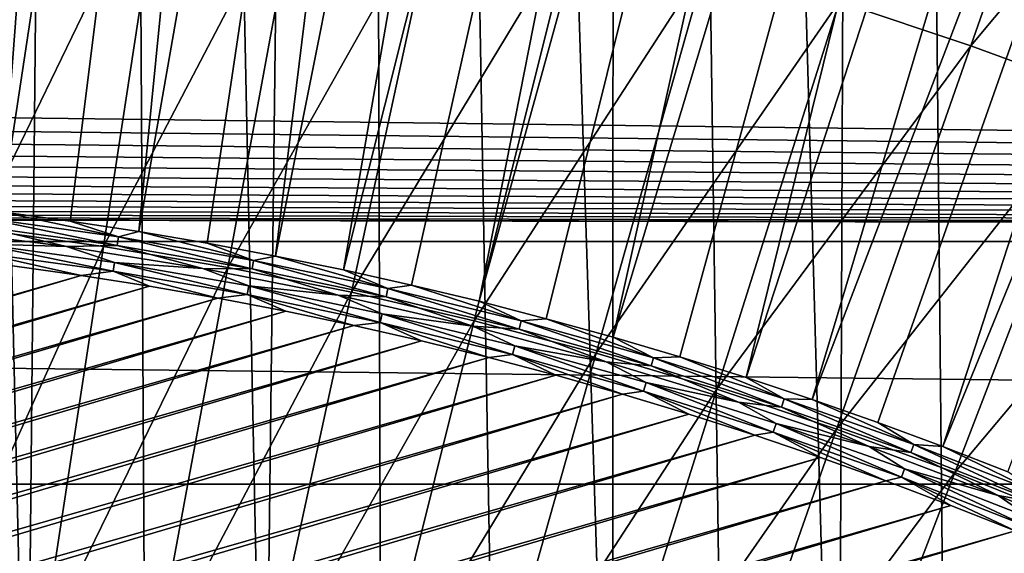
# Model space of a CAD drawing. Header units: millimetres. Extents: x -50 to 50, y -50 to 50.
# Tile 376 of 562: x 1.4 to 4, y 9.8 to 11.2. Entities that reach past the tile are written whole.
import ezdxf

# ---------------------------------------------------------------- set-up
doc = ezdxf.new("R2010")
doc.units = ezdxf.units.MM
doc.header["$LTSCALE"] = 65.185185
for name, color, linetype in [('1', 7, 'CONTINUOUS'), ('2', 7, 'CONTINUOUS'), ('36', 7, 'CONTINUOUS'), ('87', 7, 'CONTINUOUS'), ('89', 7, 'CONTINUOUS'), ('91', 7, 'CONTINUOUS'), ('92', 7, 'CONTINUOUS')]:
    doc.layers.add(name, color=color, linetype=linetype)

msp = doc.modelspace()

# ---------------------------------------------------------------- linework, layer by layer
at = {"layer": '1', "color": 7, "linetype": 'Continuous', "true_color": 0xf5f5f5}
for points in [[(27.2459, 10.6406), (-21.8121, 11.2566), (26.991, 11.2716), (27.2459, 10.6406)], [(-21.8946, 11.1894), (-21.8121, 11.2566), (27.2459, 10.6406), (-21.8946, 11.1894)], [(-21.9804, 11.1264), (-21.8946, 11.1894), (27.2459, 10.6406), (-21.9804, 11.1264)], [(-22.0692, 11.0679), (-21.9804, 11.1264), (27.2459, 10.6406), (-22.0692, 11.0679)], [(-22.1609, 11.0139), (-22.0692, 11.0679), (27.2459, 10.6406), (-22.1609, 11.0139)], [(-22.2552, 10.9646), (-22.1609, 11.0139), (27.2459, 10.6406), (-22.2552, 10.9646)], [(-22.3519, 10.9202), (-22.2552, 10.9646), (27.2459, 10.6406), (-22.3519, 10.9202)], [(-22.4507, 10.8807), (-22.3519, 10.9202), (27.2459, 10.6406), (-22.4507, 10.8807)], [(-22.5513, 10.8463), (-22.4507, 10.8807), (27.2459, 10.6406), (-22.5513, 10.8463)], [(-22.6536, 10.817), (-22.5513, 10.8463), (27.2459, 10.6406), (-22.6536, 10.817)], [(-22.7572, 10.793), (-22.6536, 10.817), (27.2459, 10.6406), (-22.7572, 10.793)], [(-22.862, 10.7742), (-22.7572, 10.793), (27.2459, 10.6406), (-22.862, 10.7742)], [(-23.0737, 10.7527), (-22.9675, 10.7608), (27.2459, 10.6406), (-23.0737, 10.7527)], [(-22.9675, 10.7608), (-22.862, 10.7742), (27.2459, 10.6406), (-22.9675, 10.7608)], [(-23.18, 10.75), (27.2459, 10.6406), (-27.2459, 10.6406), (-23.18, 10.75)], [(-23.18, 10.75), (-23.0737, 10.7527), (27.2459, 10.6406), (-23.18, 10.75)], [(-27.2459, 10.6406), (27.4862, 10.0036), (-27.4862, 10.0036), (-27.2459, 10.6406)], [(27.2459, 10.6406), (27.4862, 10.0036), (-27.2459, 10.6406), (27.2459, 10.6406)], [(-27.4862, 10.0036), (27.7115, 9.3614), (-27.7115, 9.3614), (-27.4862, 10.0036)], [(27.4862, 10.0036), (27.7115, 9.3614), (-27.4862, 10.0036), (27.4862, 10.0036)]]:
    msp.add_3dface(points, dxfattribs=at)
at = {"layer": '2', "color": 7, "linetype": 'Continuous', "true_color": 0xf5f5f5}
for points in [[(1.1091, 8.9314, 4.3), (1.4236, 8.8867, 4.3), (0.9455, 29.2347, 4.3), (1.1091, 8.9314, 4.3)], [(0.9455, 29.2347, 4.3), (1.4236, 8.8867, 4.3), (1.6199, 29.2051, 4.3), (0.9455, 29.2347, 4.3)], [(1.4236, 8.8867, 4.3), (1.7363, 8.8309, 4.3), (1.6199, 29.2051, 4.3), (1.4236, 8.8867, 4.3)], [(1.7363, 8.8309, 4.3), (2.0469, 8.7641, 4.3), (1.6199, 29.2051, 4.3), (1.7363, 8.8309, 4.3)], [(1.6199, 29.2051, 4.3), (2.0469, 8.7641, 4.3), (2.2935, 29.1599, 4.3), (1.6199, 29.2051, 4.3)], [(2.0469, 8.7641, 4.3), (2.3549, 8.6865, 4.3), (2.2935, 29.1599, 4.3), (2.0469, 8.7641, 4.3)], [(2.6601, 8.5979, 4.3), (2.9618, 8.4987, 4.3), (2.2935, 29.1599, 4.3), (2.6601, 8.5979, 4.3)], [(2.2935, 29.1599, 4.3), (2.9618, 8.4987, 4.3), (2.9658, 29.0993, 4.3), (2.2935, 29.1599, 4.3)], [(2.3549, 8.6865, 4.3), (2.6601, 8.5979, 4.3), (2.2935, 29.1599, 4.3), (2.3549, 8.6865, 4.3)], [(2.9618, 8.4987, 4.3), (3.2599, 8.3889, 4.3), (2.9658, 29.0993, 4.3), (2.9618, 8.4987, 4.3)], [(3.2599, 8.3889, 4.3), (3.5539, 8.2686, 4.3), (2.9658, 29.0993, 4.3), (3.2599, 8.3889, 4.3)], [(2.9658, 29.0993, 4.3), (3.5539, 8.2686, 4.3), (3.6366, 29.0231, 4.3), (2.9658, 29.0993, 4.3)], [(3.5539, 8.2686, 4.3), (3.8435, 8.138, 4.3), (3.6366, 29.0231, 4.3), (3.5539, 8.2686, 4.3)], [(3.8435, 8.138, 4.3), (4.1283, 7.9973, 4.3), (3.6366, 29.0231, 4.3), (3.8435, 8.138, 4.3)], [(3.6366, 29.0231, 4.3), (4.1283, 7.9973, 4.3), (4.3054, 28.9314, 4.3), (3.6366, 29.0231, 4.3)]]:
    msp.add_3dface(points, dxfattribs=at)
at = {"layer": '36', "color": 15, "linetype": 'Continuous', "true_color": 0xaf503c}
for points in [[(3.5562, 11.2695, -16.6071), (4.2531, 12.1588, -16.4302), (3.9015, 11.1545, -16.6071), (3.5562, 11.2695, -16.6071)], [(4.2531, 12.1588, -16.4302), (4.6254, 12.022, -16.4302), (3.9015, 11.1545, -16.6071), (4.2531, 12.1588, -16.4302)], [(3.9015, 11.1545, -16.6071), (4.6254, 12.022, -16.4302), (4.2431, 11.029, -16.6071), (3.9015, 11.1545, -16.6071)], [(1.0635, 11.77, -16.6071), (1.4253, 11.7315, -16.6071), (0.9672, 10.7078, -16.7687), (1.0635, 11.77, -16.6071)], [(0.9672, 10.7078, -16.7687), (1.4253, 11.7315, -16.6071), (1.2965, 10.6729, -16.7687), (0.9672, 10.7078, -16.7687)], [(1.4253, 11.7315, -16.6071), (1.7859, 11.682, -16.6071), (1.2965, 10.6729, -16.7687), (1.4253, 11.7315, -16.6071)], [(1.2965, 10.6729, -16.7687), (1.7859, 11.682, -16.6071), (1.6244, 10.6278, -16.7687), (1.2965, 10.6729, -16.7687)], [(1.7859, 11.682, -16.6071), (2.1447, 11.6214, -16.6071), (1.6244, 10.6278, -16.7687), (1.7859, 11.682, -16.6071)], [(1.6244, 10.6278, -16.7687), (2.1447, 11.6214, -16.6071), (1.9509, 10.5726, -16.7687), (1.6244, 10.6278, -16.7687)], [(2.1447, 11.6214, -16.6071), (2.5015, 11.5498, -16.6071), (1.9509, 10.5726, -16.7687), (2.1447, 11.6214, -16.6071)], [(1.9509, 10.5726, -16.7687), (2.5015, 11.5498, -16.6071), (2.2754, 10.5075, -16.7687), (1.9509, 10.5726, -16.7687)], [(2.5015, 11.5498, -16.6071), (2.8559, 11.4672, -16.6071), (2.2754, 10.5075, -16.7687), (2.5015, 11.5498, -16.6071)], [(2.2754, 10.5075, -16.7687), (2.8559, 11.4672, -16.6071), (2.5979, 10.4323, -16.7687), (2.2754, 10.5075, -16.7687)], [(2.8559, 11.4672, -16.6071), (3.2076, 11.3737, -16.6071), (2.5979, 10.4323, -16.7687), (2.8559, 11.4672, -16.6071)], [(2.5979, 10.4323, -16.7687), (3.2076, 11.3737, -16.6071), (2.9178, 10.3473, -16.7687), (2.5979, 10.4323, -16.7687)], [(3.2076, 11.3737, -16.6071), (3.5562, 11.2695, -16.6071), (2.9178, 10.3473, -16.7687), (3.2076, 11.3737, -16.6071)], [(2.9178, 10.3473, -16.7687), (3.5562, 11.2695, -16.6071), (3.235, 10.2525, -16.7687), (2.9178, 10.3473, -16.7687)], [(3.5562, 11.2695, -16.6071), (3.9015, 11.1545, -16.6071), (3.235, 10.2525, -16.7687), (3.5562, 11.2695, -16.6071)], [(3.235, 10.2525, -16.7687), (3.9015, 11.1545, -16.6071), (3.5491, 10.1479, -16.7687), (3.235, 10.2525, -16.7687)], [(3.9015, 11.1545, -16.6071), (4.2431, 11.029, -16.6071), (3.5491, 10.1479, -16.7687), (3.9015, 11.1545, -16.6071)], [(3.5491, 10.1479, -16.7687), (4.2431, 11.029, -16.6071), (3.8599, 10.0337, -16.7687), (3.5491, 10.1479, -16.7687)], [(4.2431, 11.029, -16.6071), (4.5806, 10.893, -16.6071), (3.8599, 10.0337, -16.7687), (4.2431, 11.029, -16.6071)], [(3.8599, 10.0337, -16.7687), (4.5806, 10.893, -16.6071), (4.1669, 9.91, -16.7687), (3.8599, 10.0337, -16.7687)], [(1.2965, 10.6729, -16.7687), (1.6244, 10.6278, -16.7687), (1.1673, 9.612, -16.9151), (1.2965, 10.6729, -16.7687)], [(1.1673, 9.612, -16.9151), (1.6244, 10.6278, -16.7687), (1.4627, 9.5714, -16.9151), (1.1673, 9.612, -16.9151)], [(1.6244, 10.6278, -16.7687), (1.9509, 10.5726, -16.7687), (1.4627, 9.5714, -16.9151), (1.6244, 10.6278, -16.7687)], [(1.4627, 9.5714, -16.9151), (1.9509, 10.5726, -16.7687), (1.7566, 9.5217, -16.9151), (1.4627, 9.5714, -16.9151)], [(1.9509, 10.5726, -16.7687), (2.2754, 10.5075, -16.7687), (1.7566, 9.5217, -16.9151), (1.9509, 10.5726, -16.7687)], [(1.7566, 9.5217, -16.9151), (2.2754, 10.5075, -16.7687), (2.049, 9.463, -16.9151), (1.7566, 9.5217, -16.9151)], [(2.2754, 10.5075, -16.7687), (2.5979, 10.4323, -16.7687), (2.049, 9.463, -16.9151), (2.2754, 10.5075, -16.7687)], [(2.049, 9.463, -16.9151), (2.5979, 10.4323, -16.7687), (2.3393, 9.3954, -16.9151), (2.049, 9.463, -16.9151)], [(2.5979, 10.4323, -16.7687), (2.9178, 10.3473, -16.7687), (2.3393, 9.3954, -16.9151), (2.5979, 10.4323, -16.7687)], [(2.3393, 9.3954, -16.9151), (2.9178, 10.3473, -16.7687), (2.6275, 9.3188, -16.9151), (2.3393, 9.3954, -16.9151)], [(2.9178, 10.3473, -16.7687), (3.235, 10.2525, -16.7687), (2.6275, 9.3188, -16.9151), (2.9178, 10.3473, -16.7687)], [(2.6275, 9.3188, -16.9151), (3.235, 10.2525, -16.7687), (2.9131, 9.2334, -16.9151), (2.6275, 9.3188, -16.9151)], [(3.235, 10.2525, -16.7687), (3.5491, 10.1479, -16.7687), (2.9131, 9.2334, -16.9151), (3.235, 10.2525, -16.7687)], [(2.9131, 9.2334, -16.9151), (3.5491, 10.1479, -16.7687), (3.196, 9.1392, -16.9151), (2.9131, 9.2334, -16.9151)], [(3.5491, 10.1479, -16.7687), (3.8599, 10.0337, -16.7687), (3.196, 9.1392, -16.9151), (3.5491, 10.1479, -16.7687)], [(3.196, 9.1392, -16.9151), (3.8599, 10.0337, -16.7687), (3.4758, 9.0364, -16.9151), (3.196, 9.1392, -16.9151)], [(3.8599, 10.0337, -16.7687), (4.1669, 9.91, -16.7687), (3.4758, 9.0364, -16.9151), (3.8599, 10.0337, -16.7687)], [(3.4758, 9.0364, -16.9151), (4.1669, 9.91, -16.7687), (3.7524, 8.925, -16.9151), (3.4758, 9.0364, -16.9151)], [(4.1669, 9.91, -16.7687), (4.4701, 9.7769, -16.7687), (3.7524, 8.925, -16.9151), (4.1669, 9.91, -16.7687)]]:
    msp.add_3dface(points, dxfattribs=at)
at = {"layer": '87', "color": 250, "linetype": 'Continuous', "true_color": 0x1c1c1c}
for points in [[(1.3653, 17.8722, -9.3843), (0.9934, 10.7583, -11.9759), (1.8943, 17.8239, -9.3843), (1.3653, 17.8722, -9.3843)], [(0.9934, 10.7583, -11.9759), (1.1749, 10.74, -11.9759), (1.8943, 17.8239, -9.3843), (0.9934, 10.7583, -11.9759)], [(1.1749, 10.74, -11.9759), (1.3561, 10.7185, -11.9759), (1.8943, 17.8239, -9.3843), (1.1749, 10.74, -11.9759)], [(1.8943, 17.8239, -9.3843), (1.3561, 10.7185, -11.9759), (2.4215, 17.7598, -9.3843), (1.8943, 17.8239, -9.3843)], [(1.3561, 10.7185, -11.9759), (1.5369, 10.6941, -11.9759), (2.4215, 17.7598, -9.3843), (1.3561, 10.7185, -11.9759)], [(1.5369, 10.6941, -11.9759), (1.7172, 10.6665, -11.9759), (2.4215, 17.7598, -9.3843), (1.5369, 10.6941, -11.9759)], [(2.4215, 17.7598, -9.3843), (1.7172, 10.6665, -11.9759), (2.9467, 17.6802, -9.3843), (2.4215, 17.7598, -9.3843)], [(1.7172, 10.6665, -11.9759), (1.8971, 10.636, -11.9759), (2.9467, 17.6802, -9.3843), (1.7172, 10.6665, -11.9759)], [(1.8971, 10.636, -11.9759), (2.0764, 10.6024, -11.9759), (2.9467, 17.6802, -9.3843), (1.8971, 10.636, -11.9759)], [(2.9467, 17.6802, -9.3843), (2.0764, 10.6024, -11.9759), (3.4692, 17.585, -9.3843), (2.9467, 17.6802, -9.3843)], [(2.0764, 10.6024, -11.9759), (2.2551, 10.5658, -11.9759), (3.4692, 17.585, -9.3843), (2.0764, 10.6024, -11.9759)], [(3.4692, 17.585, -9.3843), (2.2551, 10.5658, -11.9759), (3.9887, 17.4744, -9.3843), (3.4692, 17.585, -9.3843)], [(2.2551, 10.5658, -11.9759), (2.4332, 10.5261, -11.9759), (3.9887, 17.4744, -9.3843), (2.2551, 10.5658, -11.9759)], [(2.4332, 10.5261, -11.9759), (2.6106, 10.4835, -11.9759), (3.9887, 17.4744, -9.3843), (2.4332, 10.5261, -11.9759)], [(3.9887, 17.4744, -9.3843), (2.6106, 10.4835, -11.9759), (4.5047, 17.3485, -9.3843), (3.9887, 17.4744, -9.3843)], [(2.6106, 10.4835, -11.9759), (2.7873, 10.4378, -11.9759), (4.5047, 17.3485, -9.3843), (2.6106, 10.4835, -11.9759)], [(2.7873, 10.4378, -11.9759), (2.9631, 10.3892, -11.9759), (4.5047, 17.3485, -9.3843), (2.7873, 10.4378, -11.9759)], [(4.5047, 17.3485, -9.3843), (2.9631, 10.3892, -11.9759), (5.0168, 17.2073, -9.3843), (4.5047, 17.3485, -9.3843)], [(2.9631, 10.3892, -11.9759), (3.1381, 10.3377, -11.9759), (5.0168, 17.2073, -9.3843), (2.9631, 10.3892, -11.9759)], [(3.1381, 10.3377, -11.9759), (3.3122, 10.2831, -11.9759), (5.0168, 17.2073, -9.3843), (3.1381, 10.3377, -11.9759)], [(5.0168, 17.2073, -9.3843), (3.3122, 10.2831, -11.9759), (5.5244, 17.051, -9.3843), (5.0168, 17.2073, -9.3843)], [(3.3122, 10.2831, -11.9759), (3.4854, 10.2257, -11.9759), (5.5244, 17.051, -9.3843), (3.3122, 10.2831, -11.9759)], [(5.5244, 17.051, -9.3843), (3.4854, 10.2257, -11.9759), (6.0272, 16.8797, -9.3843), (5.5244, 17.051, -9.3843)], [(3.4854, 10.2257, -11.9759), (3.6575, 10.1653, -11.9759), (6.0272, 16.8797, -9.3843), (3.4854, 10.2257, -11.9759)], [(3.6575, 10.1653, -11.9759), (3.8287, 10.1021, -11.9759), (6.0272, 16.8797, -9.3843), (3.6575, 10.1653, -11.9759)], [(6.0272, 16.8797, -9.3843), (3.8287, 10.1021, -11.9759), (6.5246, 16.6936, -9.3843), (6.0272, 16.8797, -9.3843)], [(3.8287, 10.1021, -11.9759), (3.9987, 10.0359, -11.9759), (6.5246, 16.6936, -9.3843), (3.8287, 10.1021, -11.9759)]]:
    msp.add_3dface(points, dxfattribs=at)
at = {"layer": '89', "color": 250, "linetype": 'Continuous', "true_color": 0x1c1c1c}
for points in [[(1.3857, 10.5768, -12), (-6.9222, 8.118, -12), (1.5659, 10.5516, -12), (1.3857, 10.5768, -12)], [(1.5659, 10.5516, -12), (-7.0597, 7.9987, -12), (1.7457, 10.5232, -12), (1.5659, 10.5516, -12)], [(-6.9222, 8.118, -12), (-7.0597, 7.9987, -12), (1.5659, 10.5516, -12), (-6.9222, 8.118, -12)], [(-7.0597, 7.9987, -12), (-7.1952, 7.877, -12), (1.7457, 10.5232, -12), (-7.0597, 7.9987, -12)], [(1.7457, 10.5232, -12), (-7.1952, 7.877, -12), (1.9251, 10.4919, -12), (1.7457, 10.5232, -12)], [(-7.1952, 7.877, -12), (-7.3286, 7.7531, -12), (1.9251, 10.4919, -12), (-7.1952, 7.877, -12)], [(1.9251, 10.4919, -12), (-7.3286, 7.7531, -12), (2.1038, 10.4574, -12), (1.9251, 10.4919, -12)], [(-7.3286, 7.7531, -12), (-7.4598, 7.627, -12), (2.1038, 10.4574, -12), (-7.3286, 7.7531, -12)], [(2.1038, 10.4574, -12), (-7.4598, 7.627, -12), (2.2819, 10.42, -12), (2.1038, 10.4574, -12)], [(2.2819, 10.42, -12), (-7.5888, 7.4986, -12), (2.4594, 10.3795, -12), (2.2819, 10.42, -12)], [(-7.4598, 7.627, -12), (-7.5888, 7.4986, -12), (2.2819, 10.42, -12), (-7.4598, 7.627, -12)], [(2.4594, 10.3795, -12), (-7.7157, 7.368, -12), (2.6361, 10.3359, -12), (2.4594, 10.3795, -12)], [(-7.5888, 7.4986, -12), (-7.7157, 7.368, -12), (2.4594, 10.3795, -12), (-7.5888, 7.4986, -12)], [(2.6361, 10.3359, -12), (-7.8402, 7.2353, -12), (2.8121, 10.2894, -12), (2.6361, 10.3359, -12)], [(-7.7157, 7.368, -12), (-7.8402, 7.2353, -12), (2.6361, 10.3359, -12), (-7.7157, 7.368, -12)], [(2.8121, 10.2894, -12), (-7.9625, 7.1005, -12), (2.9872, 10.2399, -12), (2.8121, 10.2894, -12)], [(-7.8402, 7.2353, -12), (-7.9625, 7.1005, -12), (2.8121, 10.2894, -12), (-7.8402, 7.2353, -12)], [(-7.9625, 7.1005, -12), (-8.0825, 6.9636, -12), (2.9872, 10.2399, -12), (-7.9625, 7.1005, -12)], [(2.9872, 10.2399, -12), (-8.0825, 6.9636, -12), (3.1616, 10.1873, -12), (2.9872, 10.2399, -12)], [(3.1616, 10.1873, -12), (-8.2002, 6.8246, -12), (3.335, 10.1318, -12), (3.1616, 10.1873, -12)], [(-8.0825, 6.9636, -12), (-8.2002, 6.8246, -12), (3.1616, 10.1873, -12), (-8.0825, 6.9636, -12)], [(3.335, 10.1318, -12), (-8.3154, 6.6838, -12), (3.5074, 10.0734, -12), (3.335, 10.1318, -12)], [(-8.2002, 6.8246, -12), (-8.3154, 6.6838, -12), (3.335, 10.1318, -12), (-8.2002, 6.8246, -12)], [(3.5074, 10.0734, -12), (-8.4282, 6.5409, -12), (3.6788, 10.012, -12), (3.5074, 10.0734, -12)], [(-8.3154, 6.6838, -12), (-8.4282, 6.5409, -12), (3.5074, 10.0734, -12), (-8.3154, 6.6838, -12)], [(-8.4282, 6.5409, -12), (-8.5386, 6.3961, -12), (3.6788, 10.012, -12), (-8.4282, 6.5409, -12)], [(3.6788, 10.012, -12), (-8.5386, 6.3961, -12), (3.8492, 9.9477, -12), (3.6788, 10.012, -12)], [(-8.5386, 6.3961, -12), (-8.6465, 6.2495, -12), (3.8492, 9.9477, -12), (-8.5386, 6.3961, -12)], [(3.8492, 9.9477, -12), (-8.6465, 6.2495, -12), (4.0185, 9.8805, -12), (3.8492, 9.9477, -12)], [(4.0185, 9.8805, -12), (-8.7518, 6.1011, -12), (4.1864, 9.8104, -12), (4.0185, 9.8805, -12)], [(-8.6465, 6.2495, -12), (-8.7518, 6.1011, -12), (4.0185, 9.8805, -12), (-8.6465, 6.2495, -12)]]:
    msp.add_3dface(points, dxfattribs=at)
at = {"layer": '91', "color": 250, "linetype": 'Continuous', "true_color": 0x1c1c1c}
for points in [[(1.664, 10.6526, -11.9832), (1.3561, 10.7185, -11.9759), (1.3072, 10.7024, -11.9832), (1.664, 10.6526, -11.9832)], [(1.5369, 10.6941, -11.9759), (1.3561, 10.7185, -11.9759), (1.664, 10.6526, -11.9832), (1.5369, 10.6941, -11.9759)], [(1.5273, 10.6274, -11.9939), (1.3044, 10.6801, -11.9892), (1.1675, 10.673, -11.9939), (1.5273, 10.6274, -11.9939)], [(1.6605, 10.6304, -11.9892), (1.3072, 10.7024, -11.9832), (1.3044, 10.6801, -11.9892), (1.6605, 10.6304, -11.9892)], [(1.6605, 10.6304, -11.9892), (1.3044, 10.6801, -11.9892), (1.5273, 10.6274, -11.9939), (1.6605, 10.6304, -11.9892)], [(1.664, 10.6526, -11.9832), (1.3072, 10.7024, -11.9832), (1.6605, 10.6304, -11.9892), (1.664, 10.6526, -11.9832)], [(1.7172, 10.6665, -11.9759), (1.5369, 10.6941, -11.9759), (1.664, 10.6526, -11.9832), (1.7172, 10.6665, -11.9759)], [(2.0147, 10.5689, -11.9892), (1.664, 10.6526, -11.9832), (1.6605, 10.6304, -11.9892), (2.0147, 10.5689, -11.9892)], [(2.0189, 10.591, -11.9832), (1.7172, 10.6665, -11.9759), (1.664, 10.6526, -11.9832), (2.0189, 10.591, -11.9832)], [(2.0189, 10.591, -11.9832), (1.664, 10.6526, -11.9832), (2.0147, 10.5689, -11.9892), (2.0189, 10.591, -11.9832)], [(1.8971, 10.636, -11.9759), (1.7172, 10.6665, -11.9759), (2.0189, 10.591, -11.9832), (1.8971, 10.636, -11.9759)], [(1.8852, 10.5697, -11.9939), (1.6605, 10.6304, -11.9892), (1.5273, 10.6274, -11.9939), (1.8852, 10.5697, -11.9939)], [(2.0147, 10.5689, -11.9892), (1.6605, 10.6304, -11.9892), (1.8852, 10.5697, -11.9939), (2.0147, 10.5689, -11.9892)], [(2.0764, 10.6024, -11.9759), (1.8971, 10.636, -11.9759), (2.0189, 10.591, -11.9832), (2.0764, 10.6024, -11.9759)], [(2.3716, 10.5175, -11.9832), (2.0764, 10.6024, -11.9759), (2.0189, 10.591, -11.9832), (2.3716, 10.5175, -11.9832)], [(2.2551, 10.5658, -11.9759), (2.0764, 10.6024, -11.9759), (2.3716, 10.5175, -11.9832), (2.2551, 10.5658, -11.9759)], [(2.3666, 10.4956, -11.9892), (2.0189, 10.591, -11.9832), (2.0147, 10.5689, -11.9892), (2.3666, 10.4956, -11.9892)], [(2.3716, 10.5175, -11.9832), (2.0189, 10.591, -11.9832), (2.3666, 10.4956, -11.9892), (2.3716, 10.5175, -11.9832)], [(2.2411, 10.4999, -11.9939), (2.0147, 10.5689, -11.9892), (1.8852, 10.5697, -11.9939), (2.2411, 10.4999, -11.9939)], [(2.3666, 10.4956, -11.9892), (2.0147, 10.5689, -11.9892), (2.2411, 10.4999, -11.9939), (2.3666, 10.4956, -11.9892)], [(2.4332, 10.5261, -11.9759), (2.2551, 10.5658, -11.9759), (2.3716, 10.5175, -11.9832), (2.4332, 10.5261, -11.9759)], [(2.7216, 10.4323, -11.9832), (2.4332, 10.5261, -11.9759), (2.3716, 10.5175, -11.9832), (2.7216, 10.4323, -11.9832)], [(2.6106, 10.4835, -11.9759), (2.4332, 10.5261, -11.9759), (2.7216, 10.4323, -11.9832), (2.6106, 10.4835, -11.9759)], [(2.5943, 10.4181, -11.9939), (2.3666, 10.4956, -11.9892), (2.2411, 10.4999, -11.9939), (2.5943, 10.4181, -11.9939)], [(2.7159, 10.4106, -11.9892), (2.3716, 10.5175, -11.9832), (2.3666, 10.4956, -11.9892), (2.7159, 10.4106, -11.9892)], [(2.7216, 10.4323, -11.9832), (2.3716, 10.5175, -11.9832), (2.7159, 10.4106, -11.9892), (2.7216, 10.4323, -11.9832)], [(2.7159, 10.4106, -11.9892), (2.3666, 10.4956, -11.9892), (2.5943, 10.4181, -11.9939), (2.7159, 10.4106, -11.9892)], [(2.7873, 10.4378, -11.9759), (2.6106, 10.4835, -11.9759), (2.7216, 10.4323, -11.9832), (2.7873, 10.4378, -11.9759)], [(2.9446, 10.3245, -11.9939), (2.7159, 10.4106, -11.9892), (2.5943, 10.4181, -11.9939), (2.9446, 10.3245, -11.9939)], [(3.0622, 10.3139, -11.9892), (2.7216, 10.4323, -11.9832), (2.7159, 10.4106, -11.9892), (3.0622, 10.3139, -11.9892)], [(3.0686, 10.3355, -11.9832), (2.7873, 10.4378, -11.9759), (2.7216, 10.4323, -11.9832), (3.0686, 10.3355, -11.9832)], [(3.0686, 10.3355, -11.9832), (2.7216, 10.4323, -11.9832), (3.0622, 10.3139, -11.9892), (3.0686, 10.3355, -11.9832)], [(2.9631, 10.3892, -11.9759), (2.7873, 10.4378, -11.9759), (3.0686, 10.3355, -11.9832), (2.9631, 10.3892, -11.9759)], [(3.0622, 10.3139, -11.9892), (2.7159, 10.4106, -11.9892), (2.9446, 10.3245, -11.9939), (3.0622, 10.3139, -11.9892)], [(3.1381, 10.3377, -11.9759), (2.9631, 10.3892, -11.9759), (3.0686, 10.3355, -11.9832), (3.1381, 10.3377, -11.9759)], [(3.2915, 10.219, -11.9939), (3.0622, 10.3139, -11.9892), (2.9446, 10.3245, -11.9939), (3.2915, 10.219, -11.9939)], [(3.405, 10.2058, -11.9892), (3.0686, 10.3355, -11.9832), (3.0622, 10.3139, -11.9892), (3.405, 10.2058, -11.9892)], [(3.4122, 10.2271, -11.9832), (3.1381, 10.3377, -11.9759), (3.0686, 10.3355, -11.9832), (3.4122, 10.2271, -11.9832)], [(3.4122, 10.2271, -11.9832), (3.0686, 10.3355, -11.9832), (3.405, 10.2058, -11.9892), (3.4122, 10.2271, -11.9832)], [(3.3122, 10.2831, -11.9759), (3.1381, 10.3377, -11.9759), (3.4122, 10.2271, -11.9832), (3.3122, 10.2831, -11.9759)], [(3.405, 10.2058, -11.9892), (3.0622, 10.3139, -11.9892), (3.2915, 10.219, -11.9939), (3.405, 10.2058, -11.9892)], [(3.4854, 10.2257, -11.9759), (3.3122, 10.2831, -11.9759), (3.4122, 10.2271, -11.9832), (3.4854, 10.2257, -11.9759)], [(3.6347, 10.102, -11.9939), (3.405, 10.2058, -11.9892), (3.2915, 10.219, -11.9939), (3.6347, 10.102, -11.9939)], [(3.7441, 10.0862, -11.9892), (3.4122, 10.2271, -11.9832), (3.405, 10.2058, -11.9892), (3.7441, 10.0862, -11.9892)], [(3.7519, 10.1073, -11.9832), (3.4122, 10.2271, -11.9832), (3.7441, 10.0862, -11.9892), (3.7519, 10.1073, -11.9832)], [(3.7519, 10.1073, -11.9832), (3.4854, 10.2257, -11.9759), (3.4122, 10.2271, -11.9832), (3.7519, 10.1073, -11.9832)], [(3.6575, 10.1653, -11.9759), (3.4854, 10.2257, -11.9759), (3.7519, 10.1073, -11.9832), (3.6575, 10.1653, -11.9759)], [(3.7441, 10.0862, -11.9892), (3.405, 10.2058, -11.9892), (3.6347, 10.102, -11.9939), (3.7441, 10.0862, -11.9892)], [(3.8287, 10.1021, -11.9759), (3.6575, 10.1653, -11.9759), (3.7519, 10.1073, -11.9832), (3.8287, 10.1021, -11.9759)], [(3.9737, 9.9734, -11.9939), (3.7441, 10.0862, -11.9892), (3.6347, 10.102, -11.9939), (3.9737, 9.9734, -11.9939)], [(4.0789, 9.9554, -11.9892), (3.7519, 10.1073, -11.9832), (3.7441, 10.0862, -11.9892), (4.0789, 9.9554, -11.9892)], [(4.0789, 9.9554, -11.9892), (3.7441, 10.0862, -11.9892), (3.9737, 9.9734, -11.9939), (4.0789, 9.9554, -11.9892)], [(4.0875, 9.9762, -11.9832), (3.8287, 10.1021, -11.9759), (3.7519, 10.1073, -11.9832), (4.0875, 9.9762, -11.9832)], [(4.0875, 9.9762, -11.9832), (3.7519, 10.1073, -11.9832), (4.0789, 9.9554, -11.9892), (4.0875, 9.9762, -11.9832)], [(3.9987, 10.0359, -11.9759), (3.8287, 10.1021, -11.9759), (4.0875, 9.9762, -11.9832), (3.9987, 10.0359, -11.9759)], [(4.3082, 9.8334, -11.9939), (4.0789, 9.9554, -11.9892), (3.9737, 9.9734, -11.9939), (4.3082, 9.8334, -11.9939)]]:
    msp.add_3dface(points, dxfattribs=at)
at = {"layer": '92', "color": 250, "linetype": 'Continuous', "true_color": 0x1c1c1c}
for points in [[(1.5273, 10.6274, -11.9939), (1.1675, 10.673, -11.9939), (1.2989, 10.6346, -11.9973), (1.5273, 10.6274, -11.9939)], [(1.296, 10.6116, -11.9993), (1.6498, 10.5623, -11.9993), (1.2989, 10.6346, -11.9973), (1.296, 10.6116, -11.9993)], [(1.6498, 10.5623, -11.9993), (1.6534, 10.5852, -11.9973), (1.2989, 10.6346, -11.9973), (1.6498, 10.5623, -11.9993)], [(1.6534, 10.5852, -11.9973), (1.5273, 10.6274, -11.9939), (1.2989, 10.6346, -11.9973), (1.6534, 10.5852, -11.9973)], [(1.8852, 10.5697, -11.9939), (1.5273, 10.6274, -11.9939), (1.6534, 10.5852, -11.9973), (1.8852, 10.5697, -11.9939)], [(1.296, 10.6116, -11.9993), (1.5659, 10.5516, -12), (1.6498, 10.5623, -11.9993), (1.296, 10.6116, -11.9993)], [(1.3857, 10.5768, -12), (1.5659, 10.5516, -12), (1.296, 10.6116, -11.9993), (1.3857, 10.5768, -12)], [(1.6498, 10.5623, -11.9993), (2.0018, 10.5011, -11.9993), (1.6534, 10.5852, -11.9973), (1.6498, 10.5623, -11.9993)], [(2.0018, 10.5011, -11.9993), (2.0061, 10.5239, -11.9973), (1.6534, 10.5852, -11.9973), (2.0018, 10.5011, -11.9993)], [(2.0061, 10.5239, -11.9973), (1.8852, 10.5697, -11.9939), (1.6534, 10.5852, -11.9973), (2.0061, 10.5239, -11.9973)], [(1.5659, 10.5516, -12), (1.7457, 10.5232, -12), (1.6498, 10.5623, -11.9993), (1.5659, 10.5516, -12)], [(1.6498, 10.5623, -11.9993), (1.9251, 10.4919, -12), (2.0018, 10.5011, -11.9993), (1.6498, 10.5623, -11.9993)], [(1.7457, 10.5232, -12), (1.9251, 10.4919, -12), (1.6498, 10.5623, -11.9993), (1.7457, 10.5232, -12)], [(2.2411, 10.4999, -11.9939), (1.8852, 10.5697, -11.9939), (2.0061, 10.5239, -11.9973), (2.2411, 10.4999, -11.9939)], [(2.0018, 10.5011, -11.9993), (2.3514, 10.4283, -11.9993), (2.0061, 10.5239, -11.9973), (2.0018, 10.5011, -11.9993)], [(2.3514, 10.4283, -11.9993), (2.3566, 10.4509, -11.9973), (2.0061, 10.5239, -11.9973), (2.3514, 10.4283, -11.9993)], [(2.3566, 10.4509, -11.9973), (2.2411, 10.4999, -11.9939), (2.0061, 10.5239, -11.9973), (2.3566, 10.4509, -11.9973)], [(1.9251, 10.4919, -12), (2.1038, 10.4574, -12), (2.0018, 10.5011, -11.9993), (1.9251, 10.4919, -12)], [(2.0018, 10.5011, -11.9993), (2.2819, 10.42, -12), (2.3514, 10.4283, -11.9993), (2.0018, 10.5011, -11.9993)], [(2.1038, 10.4574, -12), (2.2819, 10.42, -12), (2.0018, 10.5011, -11.9993), (2.1038, 10.4574, -12)], [(2.5943, 10.4181, -11.9939), (2.2411, 10.4999, -11.9939), (2.3566, 10.4509, -11.9973), (2.5943, 10.4181, -11.9939)], [(2.3514, 10.4283, -11.9993), (2.6985, 10.3438, -11.9993), (2.3566, 10.4509, -11.9973), (2.3514, 10.4283, -11.9993)], [(2.6985, 10.3438, -11.9993), (2.7044, 10.3663, -11.9973), (2.3566, 10.4509, -11.9973), (2.6985, 10.3438, -11.9993)], [(2.7044, 10.3663, -11.9973), (2.5943, 10.4181, -11.9939), (2.3566, 10.4509, -11.9973), (2.7044, 10.3663, -11.9973)], [(2.2819, 10.42, -12), (2.4594, 10.3795, -12), (2.3514, 10.4283, -11.9993), (2.2819, 10.42, -12)], [(2.3514, 10.4283, -11.9993), (2.6361, 10.3359, -12), (2.6985, 10.3438, -11.9993), (2.3514, 10.4283, -11.9993)], [(2.4594, 10.3795, -12), (2.6361, 10.3359, -12), (2.3514, 10.4283, -11.9993), (2.4594, 10.3795, -12)], [(2.9446, 10.3245, -11.9939), (2.5943, 10.4181, -11.9939), (2.7044, 10.3663, -11.9973), (2.9446, 10.3245, -11.9939)], [(2.6361, 10.3359, -12), (2.8121, 10.2894, -12), (2.6985, 10.3438, -11.9993), (2.6361, 10.3359, -12)], [(2.6985, 10.3438, -11.9993), (3.0426, 10.2478, -11.9993), (2.7044, 10.3663, -11.9973), (2.6985, 10.3438, -11.9993)], [(2.6985, 10.3438, -11.9993), (2.9872, 10.2399, -12), (3.0426, 10.2478, -11.9993), (2.6985, 10.3438, -11.9993)], [(2.8121, 10.2894, -12), (2.9872, 10.2399, -12), (2.6985, 10.3438, -11.9993), (2.8121, 10.2894, -12)], [(3.0426, 10.2478, -11.9993), (3.0492, 10.27, -11.9973), (2.7044, 10.3663, -11.9973), (3.0426, 10.2478, -11.9993)], [(3.0492, 10.27, -11.9973), (2.9446, 10.3245, -11.9939), (2.7044, 10.3663, -11.9973), (3.0492, 10.27, -11.9973)], [(3.2915, 10.219, -11.9939), (2.9446, 10.3245, -11.9939), (3.0492, 10.27, -11.9973), (3.2915, 10.219, -11.9939)], [(3.0426, 10.2478, -11.9993), (3.3832, 10.1403, -11.9993), (3.0492, 10.27, -11.9973), (3.0426, 10.2478, -11.9993)], [(3.3832, 10.1403, -11.9993), (3.3905, 10.1623, -11.9973), (3.0492, 10.27, -11.9973), (3.3832, 10.1403, -11.9993)], [(3.3905, 10.1623, -11.9973), (3.2915, 10.219, -11.9939), (3.0492, 10.27, -11.9973), (3.3905, 10.1623, -11.9973)], [(2.9872, 10.2399, -12), (3.1616, 10.1873, -12), (3.0426, 10.2478, -11.9993), (2.9872, 10.2399, -12)], [(3.1616, 10.1873, -12), (3.335, 10.1318, -12), (3.0426, 10.2478, -11.9993), (3.1616, 10.1873, -12)], [(3.0426, 10.2478, -11.9993), (3.335, 10.1318, -12), (3.3832, 10.1403, -11.9993), (3.0426, 10.2478, -11.9993)], [(3.6347, 10.102, -11.9939), (3.2915, 10.219, -11.9939), (3.3905, 10.1623, -11.9973), (3.6347, 10.102, -11.9939)], [(3.3832, 10.1403, -11.9993), (3.7201, 10.0215, -11.9993), (3.3905, 10.1623, -11.9973), (3.3832, 10.1403, -11.9993)], [(3.7201, 10.0215, -11.9993), (3.7281, 10.0433, -11.9973), (3.3905, 10.1623, -11.9973), (3.7201, 10.0215, -11.9993)], [(3.7281, 10.0433, -11.9973), (3.6347, 10.102, -11.9939), (3.3905, 10.1623, -11.9973), (3.7281, 10.0433, -11.9973)], [(3.335, 10.1318, -12), (3.5074, 10.0734, -12), (3.3832, 10.1403, -11.9993), (3.335, 10.1318, -12)], [(3.3832, 10.1403, -11.9993), (3.6788, 10.012, -12), (3.7201, 10.0215, -11.9993), (3.3832, 10.1403, -11.9993)], [(3.5074, 10.0734, -12), (3.6788, 10.012, -12), (3.3832, 10.1403, -11.9993), (3.5074, 10.0734, -12)], [(3.9737, 9.9734, -11.9939), (3.6347, 10.102, -11.9939), (3.7281, 10.0433, -11.9973), (3.9737, 9.9734, -11.9939)], [(3.7201, 10.0215, -11.9993), (4.0528, 9.8915, -11.9993), (3.7281, 10.0433, -11.9973), (3.7201, 10.0215, -11.9993)], [(4.0528, 9.8915, -11.9993), (4.0616, 9.913, -11.9973), (3.7281, 10.0433, -11.9973), (4.0528, 9.8915, -11.9993)], [(4.0616, 9.913, -11.9973), (3.9737, 9.9734, -11.9939), (3.7281, 10.0433, -11.9973), (4.0616, 9.913, -11.9973)], [(3.6788, 10.012, -12), (3.8492, 9.9477, -12), (3.7201, 10.0215, -11.9993), (3.6788, 10.012, -12)], [(3.7201, 10.0215, -11.9993), (4.0185, 9.8805, -12), (4.0528, 9.8915, -11.9993), (3.7201, 10.0215, -11.9993)], [(3.8492, 9.9477, -12), (4.0185, 9.8805, -12), (3.7201, 10.0215, -11.9993), (3.8492, 9.9477, -12)], [(4.3082, 9.8334, -11.9939), (3.9737, 9.9734, -11.9939), (4.0616, 9.913, -11.9973), (4.3082, 9.8334, -11.9939)]]:
    msp.add_3dface(points, dxfattribs=at)

doc.saveas('drawing.dxf')
